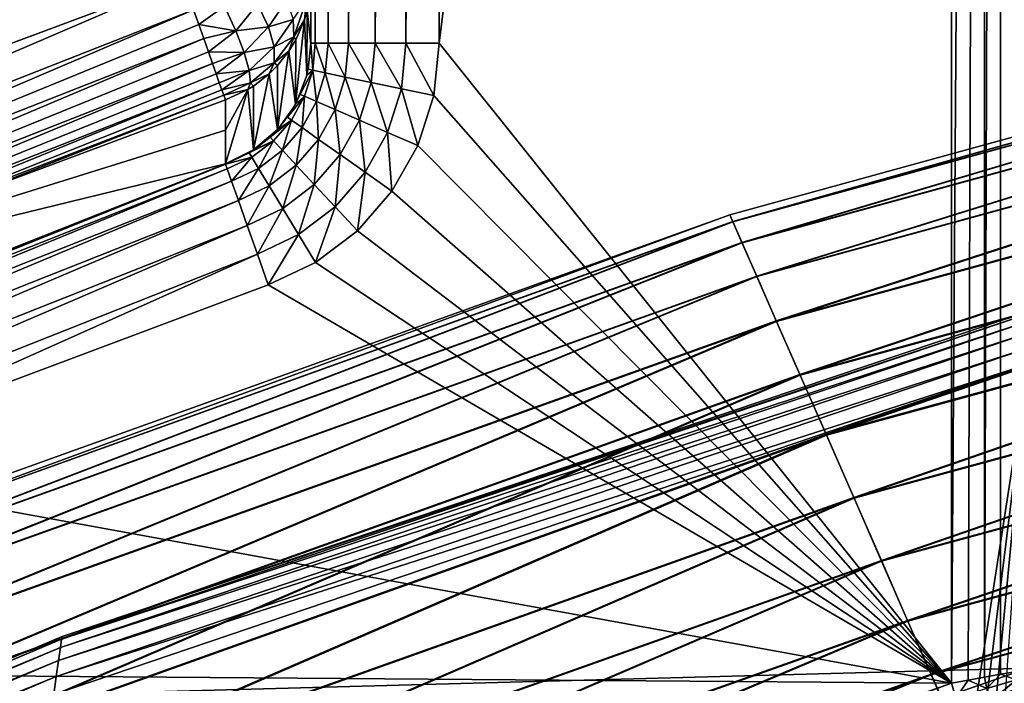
# Model space of a CAD drawing. Header units: millimetres. Extents: x -43.6 to 43.6, y -43.6 to 43.6.
# Tile 267 of 350: x -9.6 to -7.6, y 24.9 to 26.2. Entities that reach past the tile are written whole.
import ezdxf

# ---------------------------------------------------------------- set-up
doc = ezdxf.new("R2010")
doc.units = ezdxf.units.MM
doc.header["$LTSCALE"] = 65.185185
for name, color, linetype in [('102', 7, 'CONTINUOUS'), ('104', 7, 'CONTINUOUS'), ('105', 7, 'CONTINUOUS'), ('200', 7, 'CONTINUOUS'), ('216', 7, 'CONTINUOUS'), ('244', 7, 'CONTINUOUS'), ('245', 7, 'CONTINUOUS'), ('249', 7, 'CONTINUOUS'), ('250', 7, 'CONTINUOUS'), ('282', 7, 'CONTINUOUS'), ('283', 7, 'CONTINUOUS'), ('284', 7, 'CONTINUOUS'), ('293', 7, 'CONTINUOUS'), ('297', 7, 'CONTINUOUS'), ('41', 7, 'CONTINUOUS'), ('51', 7, 'CONTINUOUS'), ('53', 7, 'CONTINUOUS'), ('54', 7, 'CONTINUOUS'), ('74', 7, 'CONTINUOUS'), ('8', 7, 'CONTINUOUS'), ('9', 7, 'CONTINUOUS')]:
    doc.layers.add(name, color=color, linetype=linetype)

msp = doc.modelspace()

# ---------------------------------------------------------------- linework, layer by layer
at = {"layer": '102', "linetype": 'CONTINUOUS'}
for points in [[(-7.6, 24.9499, -13.6785), (-7.6, 25.5433, -13.6785), (-9.5019, 24.8985, -13.6785), (-7.6, 24.9499, -13.6785)], [(-9.5029, 24.2889, -13.6785), (-7.6, 24.9499, -13.6785), (-9.5019, 24.8985, -13.6785), (-9.5029, 24.2889, -13.6785)]]:
    msp.add_3dface(points, dxfattribs=at)
at = {"layer": '104', "linetype": 'CONTINUOUS'}
for points in [[(-9.5019, 24.8985, -11.8785), (-7.6, 25.5433, -11.8785), (-7.7056, 24.8626, -11.8785), (-9.5019, 24.8985, -11.8785)], [(-7.7056, 24.8626, -11.8785), (-7.6, 25.5433, -11.8785), (-7.6835, 24.8714, -11.8785), (-7.7056, 24.8626, -11.8785)], [(-7.6835, 24.8714, -11.8785), (-7.6, 25.5433, -11.8785), (-7.6632, 24.8836, -11.8785), (-7.6835, 24.8714, -11.8785)], [(-7.6632, 24.8836, -11.8785), (-7.6, 25.5433, -11.8785), (-7.645, 24.8988, -11.8785), (-7.6632, 24.8836, -11.8785)]]:
    msp.add_3dface(points, dxfattribs=at)
at = {"layer": '105', "linetype": 'CONTINUOUS'}
for points in [[(-7.5717, 25.656, -13.5785), (-7.5717, 25.656, -11.9785), (-9.4858, 25.0116, -11.9785), (-7.5717, 25.656, -13.5785)], [(-9.4858, 25.0116, -13.5785), (-7.5717, 25.656, -13.5785), (-9.4858, 25.0116, -11.9785), (-9.4858, 25.0116, -13.5785)], [(-11.3458, 24.2247, -13.5785), (-9.4858, 25.0116, -13.5785), (-11.3458, 24.2247, -11.9785), (-11.3458, 24.2247, -13.5785)], [(-11.3458, 24.2247, -11.9785), (-9.4858, 25.0116, -13.5785), (-9.4858, 25.0116, -11.9785), (-11.3458, 24.2247, -11.9785)]]:
    msp.add_3dface(points, dxfattribs=at)
at = {"layer": '200', "linetype": 'CONTINUOUS'}
for points in [[(-7.75, 24.9201, -14.4785), (-7.75, 34.25, -14.4785), (-7.6853, 34.25, -14.47), (-7.75, 24.9201, -14.4785)], [(-7.75, 24.9201, -14.4785), (-7.6853, 34.25, -14.47), (-7.7171, 24.9262, -14.4763), (-7.75, 24.9201, -14.4785)], [(-7.7171, 24.9262, -14.4763), (-7.6853, 34.25, -14.47), (-7.6851, 24.9321, -14.47), (-7.7171, 24.9262, -14.4763)], [(-7.6853, 34.25, -14.47), (-7.6543, 34.25, -14.4595), (-7.6851, 24.9321, -14.47), (-7.6853, 34.25, -14.47)], [(-7.6851, 24.9321, -14.47), (-7.6543, 34.25, -14.4595), (-7.6543, 24.9376, -14.4595), (-7.6851, 24.9321, -14.47)], [(-7.6543, 34.25, -14.4595), (-7.6249, 34.25, -14.445), (-7.6252, 24.9427, -14.4451), (-7.6543, 34.25, -14.4595)], [(-7.6543, 24.9376, -14.4595), (-7.6543, 34.25, -14.4595), (-7.6252, 24.9427, -14.4451), (-7.6543, 24.9376, -14.4595)]]:
    msp.add_3dface(points, dxfattribs=at)
at = {"layer": '216', "linetype": 'CONTINUOUS'}
for points in [[(-9, 26.17, -14.2285), (-9, 35.5, -14.2285), (-8.9915, 35.5, -14.293), (-9, 26.17, -14.2285)], [(-9, 26.17, -14.2285), (-8.9915, 35.5, -14.293), (-8.9915, 26.17, -14.2932), (-9, 26.17, -14.2285)], [(-8.9915, 35.5, -14.293), (-8.9811, 35.5, -14.324), (-8.9915, 26.17, -14.2932), (-8.9915, 35.5, -14.293)], [(-8.9811, 35.5, -14.324), (-8.9666, 35.5, -14.3534), (-8.9915, 26.17, -14.2932), (-8.9811, 35.5, -14.324)], [(-8.9915, 26.17, -14.2932), (-8.9666, 35.5, -14.3534), (-8.9665, 26.17, -14.3535), (-8.9915, 26.17, -14.2932)], [(-8.9666, 35.5, -14.3534), (-8.9484, 35.5, -14.3806), (-8.9665, 26.17, -14.3535), (-8.9666, 35.5, -14.3534)], [(-8.9484, 35.5, -14.3806), (-8.9269, 35.5, -14.4052), (-8.9665, 26.17, -14.3535), (-8.9484, 35.5, -14.3806)], [(-8.9665, 26.17, -14.3535), (-8.9269, 35.5, -14.4052), (-8.9268, 26.17, -14.4053), (-8.9665, 26.17, -14.3535)], [(-8.9269, 35.5, -14.4052), (-8.9023, 35.5, -14.4268), (-8.9268, 26.17, -14.4053), (-8.9269, 35.5, -14.4052)], [(-8.9023, 35.5, -14.4268), (-8.8751, 35.5, -14.445), (-8.9268, 26.17, -14.4053), (-8.9023, 35.5, -14.4268)], [(-8.9268, 26.17, -14.4053), (-8.8751, 35.5, -14.445), (-8.875, 26.17, -14.445), (-8.9268, 26.17, -14.4053)], [(-8.8751, 35.5, -14.445), (-8.8457, 35.5, -14.4595), (-8.875, 26.17, -14.445), (-8.8751, 35.5, -14.445)], [(-8.8457, 35.5, -14.4595), (-8.8147, 35.5, -14.47), (-8.875, 26.17, -14.445), (-8.8457, 35.5, -14.4595)], [(-8.875, 26.17, -14.445), (-8.8147, 35.5, -14.47), (-8.8147, 26.17, -14.47), (-8.875, 26.17, -14.445)], [(-8.75, 35.5, -14.4785), (-8.75, 26.17, -14.4785), (-8.8147, 26.17, -14.47), (-8.75, 35.5, -14.4785)], [(-8.8147, 35.5, -14.47), (-8.75, 35.5, -14.4785), (-8.8147, 26.17, -14.47), (-8.8147, 35.5, -14.47)]]:
    msp.add_3dface(points, dxfattribs=at)
at = {"layer": '244', "linetype": 'CONTINUOUS'}
for points in [[(-9.4867, 25.0061, -11.9476), (-9.4858, 25.0116, -11.9785), (-7.5731, 25.6505, -11.9476), (-9.4867, 25.0061, -11.9476)], [(-9.4867, 25.0061, -11.9476), (-7.5731, 25.6505, -11.9476), (-7.5771, 25.6345, -11.9197), (-9.4867, 25.0061, -11.9476)], [(-9.4858, 25.0116, -11.9785), (-7.5717, 25.656, -11.9785), (-7.5731, 25.6505, -11.9476), (-9.4858, 25.0116, -11.9785)], [(-9.489, 24.99, -11.9197), (-9.4867, 25.0061, -11.9476), (-7.5771, 25.6345, -11.9197), (-9.489, 24.99, -11.9197)], [(-9.489, 24.99, -11.9197), (-7.5771, 25.6345, -11.9197), (-7.5833, 25.6096, -11.8976), (-9.489, 24.99, -11.9197)], [(-9.4926, 24.9649, -11.8976), (-9.489, 24.99, -11.9197), (-7.5833, 25.6096, -11.8976), (-9.4926, 24.9649, -11.8976)], [(-9.4926, 24.9649, -11.8976), (-7.5833, 25.6096, -11.8976), (-7.5912, 25.5781, -11.8834), (-9.4926, 24.9649, -11.8976)], [(-7.6, 25.5433, -11.8785), (-9.4972, 24.9333, -11.8834), (-7.5912, 25.5781, -11.8834), (-7.6, 25.5433, -11.8785)], [(-9.4972, 24.9333, -11.8834), (-9.4926, 24.9649, -11.8976), (-7.5912, 25.5781, -11.8834), (-9.4972, 24.9333, -11.8834)], [(-7.6, 25.5433, -11.8785), (-9.5019, 24.8985, -11.8785), (-9.4972, 24.9333, -11.8834), (-7.6, 25.5433, -11.8785)], [(-11.3461, 24.2191, -11.9476), (-11.3458, 24.2247, -11.9785), (-9.4867, 25.0061, -11.9476), (-11.3461, 24.2191, -11.9476)], [(-11.3461, 24.2191, -11.9476), (-9.4867, 25.0061, -11.9476), (-9.489, 24.99, -11.9197), (-11.3461, 24.2191, -11.9476)], [(-11.3458, 24.2247, -11.9785), (-9.4858, 25.0116, -11.9785), (-9.4867, 25.0061, -11.9476), (-11.3458, 24.2247, -11.9785)], [(-11.3468, 24.2031, -11.9197), (-11.3461, 24.2191, -11.9476), (-9.489, 24.99, -11.9197), (-11.3468, 24.2031, -11.9197)], [(-11.3468, 24.2031, -11.9197), (-9.489, 24.99, -11.9197), (-9.4926, 24.9649, -11.8976), (-11.3468, 24.2031, -11.9197)], [(-11.3478, 24.1782, -11.8976), (-11.3468, 24.2031, -11.9197), (-9.4926, 24.9649, -11.8976), (-11.3478, 24.1782, -11.8976)], [(-11.3478, 24.1782, -11.8976), (-9.4926, 24.9649, -11.8976), (-9.4972, 24.9333, -11.8834), (-11.3478, 24.1782, -11.8976)], [(-9.5019, 24.8985, -11.8785), (-11.3491, 24.1467, -11.8834), (-9.4972, 24.9333, -11.8834), (-9.5019, 24.8985, -11.8785)], [(-11.3491, 24.1467, -11.8834), (-11.3478, 24.1782, -11.8976), (-9.4972, 24.9333, -11.8834), (-11.3491, 24.1467, -11.8834)]]:
    msp.add_3dface(points, dxfattribs=at)
at = {"layer": '245', "linetype": 'CONTINUOUS'}
msp.add_3dface([(-7.6, 24.9499, -13.6785), (-9.5029, 24.2889, -13.6785), (-7.5909, 24.9199, -13.6836), (-7.6, 24.9499, -13.6785)], dxfattribs=at)
at = {"layer": '249', "linetype": 'CONTINUOUS'}
for points in [[(-9.6419, 24.251, -14.4785), (-7.75, 24.9201, -14.4785), (-9.5762, 24.2444, -14.4738), (-9.6419, 24.251, -14.4785)], [(-7.75, 24.9201, -14.4785), (-7.741, 24.8912, -14.4738), (-9.5762, 24.2444, -14.4738), (-7.75, 24.9201, -14.4785)]]:
    msp.add_3dface(points, dxfattribs=at)
at = {"layer": '250', "linetype": 'CONTINUOUS'}
for points in [[(-7.7171, 24.9262, -14.4763), (-7.6851, 24.9321, -14.47), (-7.6806, 24.9097, -14.466), (-7.7171, 24.9262, -14.4763)], [(-7.6851, 24.9321, -14.47), (-7.6543, 24.9376, -14.4595), (-7.6806, 24.9097, -14.466), (-7.6851, 24.9321, -14.47)], [(-7.6543, 24.9376, -14.4595), (-7.6235, 24.9266, -14.4426), (-7.6806, 24.9097, -14.466), (-7.6543, 24.9376, -14.4595)], [(-7.6235, 24.9266, -14.4426), (-7.6759, 24.8823, -14.4527), (-7.6806, 24.9097, -14.466), (-7.6235, 24.9266, -14.4426)], [(-7.6221, 24.8983, -14.4307), (-7.6759, 24.8823, -14.4527), (-7.6235, 24.9266, -14.4426), (-7.6221, 24.8983, -14.4307)], [(-7.6543, 24.9376, -14.4595), (-7.6252, 24.9427, -14.4451), (-7.6235, 24.9266, -14.4426), (-7.6543, 24.9376, -14.4595)], [(-7.75, 24.9201, -14.4785), (-7.7171, 24.9262, -14.4763), (-7.741, 24.8912, -14.4738), (-7.75, 24.9201, -14.4785)], [(-7.741, 24.8912, -14.4738), (-7.7171, 24.9262, -14.4763), (-7.6806, 24.9097, -14.466), (-7.741, 24.8912, -14.4738)]]:
    msp.add_3dface(points, dxfattribs=at)
at = {"layer": '282', "linetype": 'CONTINUOUS'}
for points in [[(-11.0754, 25.1781, -14.2351), (-9.1667, 25.934, -14.2351), (-11.0707, 25.1693, -14.2985), (-11.0754, 25.1781, -14.2351)], [(-9.1667, 25.934, -14.2351), (-9.1634, 25.9247, -14.2985), (-11.0707, 25.1693, -14.2985), (-9.1667, 25.934, -14.2351)], [(-9.1634, 25.9247, -14.2985), (-11.0614, 25.1453, -14.3573), (-11.0707, 25.1693, -14.2985), (-9.1634, 25.9247, -14.2985)], [(-9.1548, 25.9004, -14.3573), (-11.0614, 25.1453, -14.3573), (-9.1634, 25.9247, -14.2985), (-9.1548, 25.9004, -14.3573)], [(-9.1548, 25.9004, -14.3573), (-11.0469, 25.1081, -14.4077), (-11.0614, 25.1453, -14.3573), (-9.1548, 25.9004, -14.3573)], [(-9.1415, 25.8628, -14.4077), (-11.0469, 25.1081, -14.4077), (-9.1548, 25.9004, -14.3573), (-9.1415, 25.8628, -14.4077)], [(-9.1415, 25.8628, -14.4077), (-11.0282, 25.0601, -14.4462), (-11.0469, 25.1081, -14.4077), (-9.1415, 25.8628, -14.4077)], [(-9.1244, 25.8143, -14.4462), (-11.0282, 25.0601, -14.4462), (-9.1415, 25.8628, -14.4077), (-9.1244, 25.8143, -14.4462)], [(-9.1244, 25.8143, -14.4462), (-11.0065, 25.0046, -14.4704), (-11.0282, 25.0601, -14.4462), (-9.1244, 25.8143, -14.4462)], [(-9.1046, 25.7581, -14.4704), (-11.0065, 25.0046, -14.4704), (-9.1244, 25.8143, -14.4462), (-9.1046, 25.7581, -14.4704)], [(-9.1046, 25.7581, -14.4704), (-10.0418, 25.3392, -14.4785), (-11.0065, 25.0046, -14.4704), (-9.1046, 25.7581, -14.4704)], [(-9.0834, 25.6984, -14.4785), (-10.0418, 25.3392, -14.4785), (-9.1046, 25.7581, -14.4704), (-9.0834, 25.6984, -14.4785)]]:
    msp.add_3dface(points, dxfattribs=at)
at = {"layer": '283', "linetype": 'CONTINUOUS'}
for points in [[(-9.0129, 26.2157, -9.7263), (-9.0076, 26.2339, -9.7268), (-9.0078, 26.1081, -14.2268), (-9.0129, 26.2157, -9.7263)], [(-9.0078, 26.1081, -14.2268), (-9.0076, 26.2339, -9.7268), (-9, 26.1688, -14.2285), (-9.0078, 26.1081, -14.2268)], [(-9, 26.1688, -14.2285), (-9.0076, 26.2339, -9.7268), (-9, 26.2359, -11.8557), (-9, 26.1688, -14.2285)], [(-9, 26.17, -14.2285), (-9, 26.1694, -14.2285), (-9, 26.2359, -11.8557), (-9, 26.17, -14.2285)], [(-9, 26.1694, -14.2285), (-9, 26.1688, -14.2285), (-9, 26.2359, -11.8557), (-9, 26.1694, -14.2285)], [(-9.0298, 26.1766, -9.7252), (-9.0129, 26.2157, -9.7263), (-9.03, 26.0512, -14.2252), (-9.0298, 26.1766, -9.7252)], [(-9.03, 26.0512, -14.2252), (-9.0129, 26.2157, -9.7263), (-9.0078, 26.1081, -14.2268), (-9.03, 26.0512, -14.2252)], [(-9.0433, 26.1544, -9.7246), (-9.0298, 26.1766, -9.7252), (-9.03, 26.0512, -14.2252), (-9.0433, 26.1544, -9.7246)], [(-9.0653, 26.1265, -9.7238), (-9.0433, 26.1544, -9.7246), (-9.0655, 26.0014, -14.2238), (-9.0653, 26.1265, -9.7238)], [(-9.0655, 26.0014, -14.2238), (-9.0433, 26.1544, -9.7246), (-9.03, 26.0512, -14.2252), (-9.0655, 26.0014, -14.2238)], [(-9.0815, 26.1103, -9.7234), (-9.0653, 26.1265, -9.7238), (-9.0655, 26.0014, -14.2238), (-9.0815, 26.1103, -9.7234)], [(-9.112, 26.0865, -9.7227), (-9.0815, 26.1103, -9.7234), (-9.112, 25.9616, -14.2227), (-9.112, 26.0865, -9.7227)], [(-9.112, 25.9616, -14.2227), (-9.0815, 26.1103, -9.7234), (-9.0655, 26.0014, -14.2238), (-9.112, 25.9616, -14.2227)], [(-9.1669, 26.0002, -11.8491), (-9.1671, 26.0592, -9.722), (-9.1234, 26.0795, -9.7225), (-9.1669, 26.0002, -11.8491)], [(-9.1667, 25.9344, -14.222), (-9.1669, 26.0002, -11.8491), (-9.1234, 26.0795, -9.7225), (-9.1667, 25.9344, -14.222)], [(-9.1667, 25.9344, -14.222), (-9.1234, 26.0795, -9.7225), (-9.112, 25.9616, -14.2227), (-9.1667, 25.9344, -14.222)], [(-9.1234, 26.0795, -9.7225), (-9.112, 26.0865, -9.7227), (-9.112, 25.9616, -14.2227), (-9.1234, 26.0795, -9.7225)]]:
    msp.add_3dface(points, dxfattribs=at)
at = {"layer": '284', "linetype": 'CONTINUOUS'}
for points in [[(-10.2266, 25.9307, -9.4785), (-9.25, 26.2949, -9.4785), (-11.1052, 25.4977, -9.4867), (-10.2266, 25.9307, -9.4785)], [(-9.25, 26.2949, -9.4785), (-9.229, 26.2351, -9.4867), (-11.1052, 25.4977, -9.4867), (-9.25, 26.2949, -9.4785)], [(-9.229, 26.2351, -9.4867), (-11.0814, 25.4431, -9.5108), (-11.1052, 25.4977, -9.4867), (-9.229, 26.2351, -9.4867)], [(-9.2188, 26.2063, -9.4969), (-11.0814, 25.4431, -9.5108), (-9.229, 26.2351, -9.4867), (-9.2188, 26.2063, -9.4969)], [(-9.2092, 26.179, -9.5108), (-11.0814, 25.4431, -9.5108), (-9.2188, 26.2063, -9.4969), (-9.2092, 26.179, -9.5108)], [(-9.2092, 26.179, -9.5108), (-11.0608, 25.3959, -9.5494), (-11.0814, 25.4431, -9.5108), (-9.2092, 26.179, -9.5108)], [(-9.2003, 26.1535, -9.5284), (-11.0608, 25.3959, -9.5494), (-9.2092, 26.179, -9.5108), (-9.2003, 26.1535, -9.5284)], [(-9.1921, 26.1305, -9.5494), (-11.0608, 25.3959, -9.5494), (-9.2003, 26.1535, -9.5284), (-9.1921, 26.1305, -9.5494)], [(-9.1921, 26.1305, -9.5494), (-11.0449, 25.3594, -9.5997), (-11.0608, 25.3959, -9.5494), (-9.1921, 26.1305, -9.5494)], [(-9.185, 26.1101, -9.5732), (-11.0449, 25.3594, -9.5997), (-9.1921, 26.1305, -9.5494), (-9.185, 26.1101, -9.5732)], [(-9.1789, 26.0928, -9.5997), (-11.0449, 25.3594, -9.5997), (-9.185, 26.1101, -9.5732), (-9.1789, 26.0928, -9.5997)], [(-9.1789, 26.0928, -9.5997), (-11.0346, 25.3357, -9.6586), (-11.0449, 25.3594, -9.5997), (-9.1789, 26.0928, -9.5997)], [(-9.174, 26.0789, -9.6283), (-11.0346, 25.3357, -9.6586), (-9.1789, 26.0928, -9.5997), (-9.174, 26.0789, -9.6283)], [(-9.1704, 26.0685, -9.6586), (-11.0346, 25.3357, -9.6586), (-9.174, 26.0789, -9.6283), (-9.1704, 26.0685, -9.6586)], [(-9.1704, 26.0685, -9.6586), (-10.1348, 25.6983, -9.722), (-11.0346, 25.3357, -9.6586), (-9.1704, 26.0685, -9.6586)], [(-9.1671, 26.0592, -9.722), (-10.1348, 25.6983, -9.722), (-9.1704, 26.0685, -9.6586), (-9.1671, 26.0592, -9.722)]]:
    msp.add_3dface(points, dxfattribs=at)
at = {"layer": '293', "linetype": 'CONTINUOUS'}
for points in [[(-9.1041, 26.2466, -9.5314), (-9.0468, 26.2546, -9.5885), (-9.0831, 26.2019, -9.5674), (-9.1041, 26.2466, -9.5314)], [(-9.0468, 26.2546, -9.5885), (-9.0345, 26.2164, -9.6291), (-9.0831, 26.2019, -9.5674), (-9.0468, 26.2546, -9.5885)], [(-9.0345, 26.2164, -9.6291), (-9.0086, 26.2539, -9.6783), (-9.0334, 26.1823, -9.6747), (-9.0345, 26.2164, -9.6291)], [(-9.0086, 26.2539, -9.6783), (-9.0129, 26.2157, -9.7263), (-9.0334, 26.1823, -9.6747), (-9.0086, 26.2539, -9.6783)], [(-9.0076, 26.2339, -9.7268), (-9.0129, 26.2157, -9.7263), (-9.0086, 26.2539, -9.6783), (-9.0076, 26.2339, -9.7268)], [(-9.2188, 26.2063, -9.4969), (-9.229, 26.2351, -9.4867), (-9.1687, 26.2426, -9.498), (-9.2188, 26.2063, -9.4969)], [(-9.1465, 26.1943, -9.5244), (-9.2188, 26.2063, -9.4969), (-9.1687, 26.2426, -9.498), (-9.1465, 26.1943, -9.5244)], [(-9.1465, 26.1943, -9.5244), (-9.1687, 26.2426, -9.498), (-9.1041, 26.2466, -9.5314), (-9.1465, 26.1943, -9.5244)], [(-9.1465, 26.1943, -9.5244), (-9.1041, 26.2466, -9.5314), (-9.0831, 26.2019, -9.5674), (-9.1465, 26.1943, -9.5244)], [(-9.0831, 26.2019, -9.5674), (-9.0345, 26.2164, -9.6291), (-9.072, 26.1628, -9.613), (-9.0831, 26.2019, -9.5674)], [(-9.0345, 26.2164, -9.6291), (-9.0334, 26.1823, -9.6747), (-9.072, 26.1628, -9.613), (-9.0345, 26.2164, -9.6291)], [(-9.0129, 26.2157, -9.7263), (-9.0298, 26.1766, -9.7252), (-9.0334, 26.1823, -9.6747), (-9.0129, 26.2157, -9.7263)], [(-9.2092, 26.179, -9.5108), (-9.2188, 26.2063, -9.4969), (-9.1465, 26.1943, -9.5244), (-9.2092, 26.179, -9.5108)], [(-9.1302, 26.1517, -9.5623), (-9.1465, 26.1943, -9.5244), (-9.0831, 26.2019, -9.5674), (-9.1302, 26.1517, -9.5623)], [(-9.1302, 26.1517, -9.5623), (-9.0831, 26.2019, -9.5674), (-9.072, 26.1628, -9.613), (-9.1302, 26.1517, -9.5623)], [(-9.2003, 26.1535, -9.5284), (-9.2092, 26.179, -9.5108), (-9.1465, 26.1943, -9.5244), (-9.2003, 26.1535, -9.5284)], [(-9.1302, 26.1517, -9.5623), (-9.2003, 26.1535, -9.5284), (-9.1465, 26.1943, -9.5244), (-9.1302, 26.1517, -9.5623)], [(-9.072, 26.1628, -9.613), (-9.0334, 26.1823, -9.6747), (-9.0716, 26.1315, -9.6655), (-9.072, 26.1628, -9.613)], [(-9.0334, 26.1823, -9.6747), (-9.0433, 26.1544, -9.7246), (-9.0716, 26.1315, -9.6655), (-9.0334, 26.1823, -9.6747)], [(-9.0298, 26.1766, -9.7252), (-9.0433, 26.1544, -9.7246), (-9.0334, 26.1823, -9.6747), (-9.0298, 26.1766, -9.7252)], [(-9.1206, 26.1171, -9.6096), (-9.1302, 26.1517, -9.5623), (-9.072, 26.1628, -9.613), (-9.1206, 26.1171, -9.6096)], [(-9.1206, 26.1171, -9.6096), (-9.072, 26.1628, -9.613), (-9.0716, 26.1315, -9.6655), (-9.1206, 26.1171, -9.6096)], [(-9.1921, 26.1305, -9.5494), (-9.2003, 26.1535, -9.5284), (-9.1302, 26.1517, -9.5623), (-9.1921, 26.1305, -9.5494)], [(-9.185, 26.1101, -9.5732), (-9.1921, 26.1305, -9.5494), (-9.1302, 26.1517, -9.5623), (-9.185, 26.1101, -9.5732)], [(-9.1206, 26.1171, -9.6096), (-9.185, 26.1101, -9.5732), (-9.1302, 26.1517, -9.5623), (-9.1206, 26.1171, -9.6096)], [(-9.0433, 26.1544, -9.7246), (-9.0653, 26.1265, -9.7238), (-9.0716, 26.1315, -9.6655), (-9.0433, 26.1544, -9.7246)], [(-9.1183, 26.0926, -9.6636), (-9.1206, 26.1171, -9.6096), (-9.0716, 26.1315, -9.6655), (-9.1183, 26.0926, -9.6636)], [(-9.0815, 26.1103, -9.7234), (-9.1183, 26.0926, -9.6636), (-9.0716, 26.1315, -9.6655), (-9.0815, 26.1103, -9.7234)], [(-9.0653, 26.1265, -9.7238), (-9.0815, 26.1103, -9.7234), (-9.0716, 26.1315, -9.6655), (-9.0653, 26.1265, -9.7238)], [(-9.1789, 26.0928, -9.5997), (-9.185, 26.1101, -9.5732), (-9.1206, 26.1171, -9.6096), (-9.1789, 26.0928, -9.5997)], [(-9.174, 26.0789, -9.6283), (-9.1789, 26.0928, -9.5997), (-9.1206, 26.1171, -9.6096), (-9.174, 26.0789, -9.6283)], [(-9.1183, 26.0926, -9.6636), (-9.174, 26.0789, -9.6283), (-9.1206, 26.1171, -9.6096), (-9.1183, 26.0926, -9.6636)], [(-9.0815, 26.1103, -9.7234), (-9.112, 26.0865, -9.7227), (-9.1183, 26.0926, -9.6636), (-9.0815, 26.1103, -9.7234)], [(-9.1704, 26.0685, -9.6586), (-9.174, 26.0789, -9.6283), (-9.1183, 26.0926, -9.6636), (-9.1704, 26.0685, -9.6586)], [(-9.1234, 26.0795, -9.7225), (-9.1704, 26.0685, -9.6586), (-9.1183, 26.0926, -9.6636), (-9.1234, 26.0795, -9.7225)], [(-9.1234, 26.0795, -9.7225), (-9.1671, 26.0592, -9.722), (-9.1704, 26.0685, -9.6586), (-9.1234, 26.0795, -9.7225)], [(-9.112, 26.0865, -9.7227), (-9.1234, 26.0795, -9.7225), (-9.1183, 26.0926, -9.6636), (-9.112, 26.0865, -9.7227)]]:
    msp.add_3dface(points, dxfattribs=at)
at = {"layer": '297', "linetype": 'CONTINUOUS'}
for points in [[(-9, 26.1688, -14.2285), (-9, 26.1694, -14.2285), (-9.0052, 26.1191, -14.2299), (-9, 26.1688, -14.2285)], [(-9.0052, 26.1191, -14.2299), (-9, 26.1694, -14.2285), (-8.9966, 26.1172, -14.2944), (-9.0052, 26.1191, -14.2299)], [(-9, 26.17, -14.2285), (-8.9915, 26.17, -14.2932), (-9, 26.1694, -14.2285), (-9, 26.17, -14.2285)], [(-9, 26.1694, -14.2285), (-8.9915, 26.17, -14.2932), (-8.9966, 26.1172, -14.2944), (-9, 26.1694, -14.2285)], [(-8.9966, 26.1172, -14.2944), (-8.9915, 26.17, -14.2932), (-8.972, 26.1121, -14.3543), (-8.9966, 26.1172, -14.2944)], [(-8.9915, 26.17, -14.2932), (-8.9665, 26.17, -14.3535), (-8.972, 26.1121, -14.3543), (-8.9915, 26.17, -14.2932)], [(-8.972, 26.1121, -14.3543), (-8.9665, 26.17, -14.3535), (-8.9331, 26.104, -14.4058), (-8.972, 26.1121, -14.3543)], [(-8.9665, 26.17, -14.3535), (-8.9268, 26.17, -14.4053), (-8.9331, 26.104, -14.4058), (-8.9665, 26.17, -14.3535)], [(-8.9331, 26.104, -14.4058), (-8.9268, 26.17, -14.4053), (-8.8825, 26.0935, -14.4453), (-8.9331, 26.104, -14.4058)], [(-8.9268, 26.17, -14.4053), (-8.875, 26.17, -14.445), (-8.8825, 26.0935, -14.4453), (-8.9268, 26.17, -14.4053)], [(-8.8825, 26.0935, -14.4453), (-8.875, 26.17, -14.445), (-8.8236, 26.0812, -14.4701), (-8.8825, 26.0935, -14.4453)], [(-8.875, 26.17, -14.445), (-8.8147, 26.17, -14.47), (-8.8236, 26.0812, -14.4701), (-8.875, 26.17, -14.445)], [(-8.8147, 26.17, -14.47), (-8.7605, 26.0681, -14.4785), (-8.8236, 26.0812, -14.4701), (-8.8147, 26.17, -14.47)], [(-8.75, 26.17, -14.4785), (-8.7605, 26.0681, -14.4785), (-8.8147, 26.17, -14.47), (-8.75, 26.17, -14.4785)], [(-9.0052, 26.1191, -14.2299), (-8.9966, 26.1172, -14.2944), (-9.0077, 26.1083, -14.2302), (-9.0052, 26.1191, -14.2299)], [(-9.0077, 26.1083, -14.2302), (-8.9966, 26.1172, -14.2944), (-9.0208, 26.0701, -14.2313), (-9.0077, 26.1083, -14.2302)], [(-9.0208, 26.0701, -14.2313), (-8.9966, 26.1172, -14.2944), (-9.0124, 26.0665, -14.2955), (-9.0208, 26.0701, -14.2313)], [(-9.0124, 26.0665, -14.2955), (-8.9966, 26.1172, -14.2944), (-8.9892, 26.0564, -14.3551), (-9.0124, 26.0665, -14.2955)], [(-8.9966, 26.1172, -14.2944), (-8.972, 26.1121, -14.3543), (-8.9892, 26.0564, -14.3551), (-8.9966, 26.1172, -14.2944)], [(-8.9892, 26.0564, -14.3551), (-8.972, 26.1121, -14.3543), (-8.9527, 26.0405, -14.4063), (-8.9892, 26.0564, -14.3551)], [(-8.972, 26.1121, -14.3543), (-8.9331, 26.104, -14.4058), (-8.9527, 26.0405, -14.4063), (-8.972, 26.1121, -14.3543)], [(-8.9527, 26.0405, -14.4063), (-8.9331, 26.104, -14.4058), (-8.9054, 26.0199, -14.4455), (-8.9527, 26.0405, -14.4063)], [(-8.9331, 26.104, -14.4058), (-8.8825, 26.0935, -14.4453), (-8.9054, 26.0199, -14.4455), (-8.9331, 26.104, -14.4058)], [(-8.9054, 26.0199, -14.4455), (-8.8825, 26.0935, -14.4453), (-8.8505, 25.996, -14.4701), (-8.9054, 26.0199, -14.4455)], [(-8.8825, 26.0935, -14.4453), (-8.8236, 26.0812, -14.4701), (-8.8505, 25.996, -14.4701), (-8.8825, 26.0935, -14.4453)], [(-8.8236, 26.0812, -14.4701), (-8.7915, 25.9704, -14.4785), (-8.8505, 25.996, -14.4701), (-8.8236, 26.0812, -14.4701)], [(-8.7605, 26.0681, -14.4785), (-8.7915, 25.9704, -14.4785), (-8.8236, 26.0812, -14.4701), (-8.7605, 26.0681, -14.4785)], [(-9.0301, 26.051, -14.2318), (-9.0124, 26.0665, -14.2955), (-9.0459, 26.0254, -14.2325), (-9.0301, 26.051, -14.2318)], [(-9.0459, 26.0254, -14.2325), (-9.0124, 26.0665, -14.2955), (-9.0383, 26.02, -14.2965), (-9.0459, 26.0254, -14.2325)], [(-9.0383, 26.02, -14.2965), (-9.0124, 26.0665, -14.2955), (-9.0175, 26.0053, -14.3558), (-9.0383, 26.02, -14.2965)], [(-9.0208, 26.0701, -14.2313), (-9.0124, 26.0665, -14.2955), (-9.0301, 26.051, -14.2318), (-9.0208, 26.0701, -14.2313)], [(-9.0124, 26.0665, -14.2955), (-8.9892, 26.0564, -14.3551), (-9.0175, 26.0053, -14.3558), (-9.0124, 26.0665, -14.2955)], [(-9.0175, 26.0053, -14.3558), (-8.9892, 26.0564, -14.3551), (-8.985, 25.9823, -14.4067), (-9.0175, 26.0053, -14.3558)], [(-8.9892, 26.0564, -14.3551), (-8.9527, 26.0405, -14.4063), (-8.985, 25.9823, -14.4067), (-8.9892, 26.0564, -14.3551)], [(-9.0459, 26.0254, -14.2325), (-9.0383, 26.02, -14.2965), (-9.0655, 26.0011, -14.2332), (-9.0459, 26.0254, -14.2325)], [(-8.985, 25.9823, -14.4067), (-8.9527, 26.0405, -14.4063), (-8.943, 25.9525, -14.4457), (-8.985, 25.9823, -14.4067)], [(-8.9527, 26.0405, -14.4063), (-8.9054, 26.0199, -14.4455), (-8.943, 25.9525, -14.4457), (-8.9527, 26.0405, -14.4063)], [(-9.0655, 26.0011, -14.2332), (-9.0383, 26.02, -14.2965), (-9.0797, 25.9868, -14.2336), (-9.0655, 26.0011, -14.2332)], [(-9.0797, 25.9868, -14.2336), (-9.0383, 26.02, -14.2965), (-9.0731, 25.9797, -14.2973), (-9.0797, 25.9868, -14.2336)], [(-9.0731, 25.9797, -14.2973), (-9.0383, 26.02, -14.2965), (-9.0557, 25.961, -14.3564), (-9.0731, 25.9797, -14.2973)], [(-9.0383, 26.02, -14.2965), (-9.0175, 26.0053, -14.3558), (-9.0557, 25.961, -14.3564), (-9.0383, 26.02, -14.2965)], [(-9.0557, 25.961, -14.3564), (-9.0175, 26.0053, -14.3558), (-9.0286, 25.9319, -14.4071), (-9.0557, 25.961, -14.3564)], [(-9.0175, 26.0053, -14.3558), (-8.985, 25.9823, -14.4067), (-9.0286, 25.9319, -14.4071), (-9.0175, 26.0053, -14.3558)], [(-8.943, 25.9525, -14.4457), (-8.9054, 26.0199, -14.4455), (-8.8942, 25.918, -14.4702), (-8.943, 25.9525, -14.4457)], [(-8.9054, 26.0199, -14.4455), (-8.8505, 25.996, -14.4701), (-8.8942, 25.918, -14.4702), (-8.9054, 26.0199, -14.4455)], [(-9.0797, 25.9868, -14.2336), (-9.0731, 25.9797, -14.2973), (-9.1123, 25.9611, -14.2343), (-9.0797, 25.9868, -14.2336)], [(-8.8505, 25.996, -14.4701), (-8.8419, 25.881, -14.4785), (-8.8942, 25.918, -14.4702), (-8.8505, 25.996, -14.4701)], [(-8.7915, 25.9704, -14.4785), (-8.8419, 25.881, -14.4785), (-8.8505, 25.996, -14.4701), (-8.7915, 25.9704, -14.4785)], [(-9.1123, 25.9611, -14.2343), (-9.0731, 25.9797, -14.2973), (-9.1207, 25.9558, -14.2345), (-9.1123, 25.9611, -14.2343)], [(-9.1207, 25.9558, -14.2345), (-9.0731, 25.9797, -14.2973), (-9.1155, 25.9475, -14.298), (-9.1207, 25.9558, -14.2345)], [(-9.1155, 25.9475, -14.298), (-9.0731, 25.9797, -14.2973), (-9.1023, 25.9255, -14.3569), (-9.1155, 25.9475, -14.298)], [(-9.0731, 25.9797, -14.2973), (-9.0557, 25.961, -14.3564), (-9.1023, 25.9255, -14.3569), (-9.0731, 25.9797, -14.2973)], [(-9.0286, 25.9319, -14.4071), (-8.985, 25.9823, -14.4067), (-8.9935, 25.8942, -14.4459), (-9.0286, 25.9319, -14.4071)], [(-8.985, 25.9823, -14.4067), (-8.943, 25.9525, -14.4457), (-8.9935, 25.8942, -14.4459), (-8.985, 25.9823, -14.4067)], [(-9.1667, 25.934, -14.2351), (-9.1207, 25.9558, -14.2345), (-9.1155, 25.9475, -14.298), (-9.1667, 25.934, -14.2351)], [(-9.1634, 25.9247, -14.2985), (-9.1667, 25.934, -14.2351), (-9.1155, 25.9475, -14.298), (-9.1634, 25.9247, -14.2985)], [(-9.1548, 25.9004, -14.3573), (-9.1634, 25.9247, -14.2985), (-9.1155, 25.9475, -14.298), (-9.1548, 25.9004, -14.3573)], [(-9.1548, 25.9004, -14.3573), (-9.1155, 25.9475, -14.298), (-9.1023, 25.9255, -14.3569), (-9.1548, 25.9004, -14.3573)], [(-9.1023, 25.9255, -14.3569), (-9.0557, 25.961, -14.3564), (-9.0816, 25.8914, -14.4074), (-9.1023, 25.9255, -14.3569)], [(-9.0557, 25.961, -14.3564), (-9.0286, 25.9319, -14.4071), (-9.0816, 25.8914, -14.4074), (-9.0557, 25.961, -14.3564)], [(-8.9935, 25.8942, -14.4459), (-8.943, 25.9525, -14.4457), (-8.9529, 25.8506, -14.4702), (-8.9935, 25.8942, -14.4459)], [(-8.943, 25.9525, -14.4457), (-8.8942, 25.918, -14.4702), (-8.9529, 25.8506, -14.4702), (-8.943, 25.9525, -14.4457)], [(-9.0816, 25.8914, -14.4074), (-9.0286, 25.9319, -14.4071), (-9.055, 25.8475, -14.446), (-9.0816, 25.8914, -14.4074)], [(-9.0286, 25.9319, -14.4071), (-8.9935, 25.8942, -14.4459), (-9.055, 25.8475, -14.446), (-9.0286, 25.9319, -14.4071)], [(-9.1415, 25.8628, -14.4077), (-9.1548, 25.9004, -14.3573), (-9.1023, 25.9255, -14.3569), (-9.1415, 25.8628, -14.4077)], [(-9.1415, 25.8628, -14.4077), (-9.1023, 25.9255, -14.3569), (-9.0816, 25.8914, -14.4074), (-9.1415, 25.8628, -14.4077)], [(-8.8942, 25.918, -14.4702), (-8.9094, 25.8038, -14.4785), (-8.9529, 25.8506, -14.4702), (-8.8942, 25.918, -14.4702)], [(-8.8419, 25.881, -14.4785), (-8.9094, 25.8038, -14.4785), (-8.8942, 25.918, -14.4702), (-8.8419, 25.881, -14.4785)], [(-9.1244, 25.8143, -14.4462), (-9.1415, 25.8628, -14.4077), (-9.0816, 25.8914, -14.4074), (-9.1244, 25.8143, -14.4462)], [(-9.1244, 25.8143, -14.4462), (-9.0816, 25.8914, -14.4074), (-9.055, 25.8475, -14.446), (-9.1244, 25.8143, -14.4462)], [(-9.055, 25.8475, -14.446), (-8.9935, 25.8942, -14.4459), (-9.0242, 25.7965, -14.4703), (-9.055, 25.8475, -14.446)], [(-8.9935, 25.8942, -14.4459), (-8.9529, 25.8506, -14.4702), (-9.0242, 25.7965, -14.4703), (-8.9935, 25.8942, -14.4459)], [(-8.9529, 25.8506, -14.4702), (-8.9912, 25.742, -14.4785), (-9.0242, 25.7965, -14.4703), (-8.9529, 25.8506, -14.4702)], [(-8.9094, 25.8038, -14.4785), (-8.9912, 25.742, -14.4785), (-8.9529, 25.8506, -14.4702), (-8.9094, 25.8038, -14.4785)], [(-9.1046, 25.7581, -14.4704), (-9.1244, 25.8143, -14.4462), (-9.055, 25.8475, -14.446), (-9.1046, 25.7581, -14.4704)], [(-9.1046, 25.7581, -14.4704), (-9.055, 25.8475, -14.446), (-9.0242, 25.7965, -14.4703), (-9.1046, 25.7581, -14.4704)], [(-9.0834, 25.6984, -14.4785), (-9.1046, 25.7581, -14.4704), (-9.0242, 25.7965, -14.4703), (-9.0834, 25.6984, -14.4785)], [(-8.9912, 25.742, -14.4785), (-9.0834, 25.6984, -14.4785), (-9.0242, 25.7965, -14.4703), (-8.9912, 25.742, -14.4785)]]:
    msp.add_3dface(points, dxfattribs=at)
at = {"layer": '41', "color": 1, "linetype": 'CONTINUOUS'}
msp.add_3dface([(-10.2266, 25.9307, -9.4785), (-30.0171, 30.0171, -9.4785), (-9.25, 26.2949, -9.4785), (-10.2266, 25.9307, -9.4785)], dxfattribs=at)
at = {"layer": '51', "color": 2, "linetype": 'CONTINUOUS'}
for points in [[(-5.6155, 22.1766, -7.4785), (-3.765, 22.5646, -7.4785), (-28.557, 28.557, -7.4785), (-5.6155, 22.1766, -7.4785)], [(-28.557, 28.557, -7.4785), (-3.765, 22.5646, -7.4785), (28.557, 28.557, -7.4785), (-28.557, 28.557, -7.4785)], [(-7.4277, 21.6372, -7.4785), (-5.6155, 22.1766, -7.4785), (-28.557, 28.557, -7.4785), (-7.4277, 21.6372, -7.4785)], [(-9.1891, 20.9499, -7.4785), (-7.4277, 21.6372, -7.4785), (-28.557, 28.557, -7.4785), (-9.1891, 20.9499, -7.4785)], [(-10.8878, 20.1195, -7.4785), (-9.1891, 20.9499, -7.4785), (-28.557, 28.557, -7.4785), (-10.8878, 20.1195, -7.4785)]]:
    msp.add_3dface(points, dxfattribs=at)
at = {"layer": '53', "linetype": 'CONTINUOUS'}
for points in [[(-8.75, 26.17, -14.4785), (-8.75, 35.5, -14.4785), (-7.75, 34.25, -14.4785), (-8.75, 26.17, -14.4785)], [(-7.75, 24.9201, -14.4785), (-8.75, 26.17, -14.4785), (-7.75, 34.25, -14.4785), (-7.75, 24.9201, -14.4785)], [(-8.7605, 26.0681, -14.4785), (-8.75, 26.17, -14.4785), (-7.75, 24.9201, -14.4785), (-8.7605, 26.0681, -14.4785)], [(-8.7915, 25.9704, -14.4785), (-8.7605, 26.0681, -14.4785), (-7.75, 24.9201, -14.4785), (-8.7915, 25.9704, -14.4785)], [(-8.8419, 25.881, -14.4785), (-8.7915, 25.9704, -14.4785), (-7.75, 24.9201, -14.4785), (-8.8419, 25.881, -14.4785)], [(-8.9094, 25.8038, -14.4785), (-8.8419, 25.881, -14.4785), (-7.75, 24.9201, -14.4785), (-8.9094, 25.8038, -14.4785)], [(-8.9912, 25.742, -14.4785), (-8.9094, 25.8038, -14.4785), (-7.75, 24.9201, -14.4785), (-8.9912, 25.742, -14.4785)], [(-9.0834, 25.6984, -14.4785), (-8.9912, 25.742, -14.4785), (-7.75, 24.9201, -14.4785), (-9.0834, 25.6984, -14.4785)], [(-10.0418, 25.3392, -14.4785), (-9.0834, 25.6984, -14.4785), (-7.75, 24.9201, -14.4785), (-10.0418, 25.3392, -14.4785)], [(-10.9846, 24.945, -14.4785), (-10.0418, 25.3392, -14.4785), (-7.75, 24.9201, -14.4785), (-10.9846, 24.945, -14.4785)], [(-9.6419, 24.251, -14.4785), (-10.9846, 24.945, -14.4785), (-7.75, 24.9201, -14.4785), (-9.6419, 24.251, -14.4785)]]:
    msp.add_3dface(points, dxfattribs=at)
at = {"layer": '54', "linetype": 'CONTINUOUS'}
msp.add_3dface([(-9, 26.17, -14.2285), (-9, 26.2359, -11.8557), (-9, 35.5, -14.2285), (-9, 26.17, -14.2285)], dxfattribs=at)
at = {"layer": '74', "linetype": 'CONTINUOUS'}
for points in [[(-9.1671, 26.0592, -9.722), (-9.1669, 26.0002, -11.8491), (-10.1348, 25.6983, -9.722), (-9.1671, 26.0592, -9.722)], [(-9.1667, 25.9344, -14.222), (-10.1348, 25.6983, -9.722), (-9.1669, 26.0002, -11.8491), (-9.1667, 25.9344, -14.222)], [(-9.1667, 25.9344, -14.222), (-9.1667, 25.9342, -14.2285), (-11.0754, 25.1781, -14.2351), (-9.1667, 25.9344, -14.222)], [(-10.1348, 25.6983, -9.722), (-9.1667, 25.9344, -14.222), (-11.0754, 25.1781, -14.2351), (-10.1348, 25.6983, -9.722)], [(-9.1667, 25.9342, -14.2285), (-9.1667, 25.934, -14.2351), (-11.0754, 25.1781, -14.2351), (-9.1667, 25.9342, -14.2285)]]:
    msp.add_3dface(points, dxfattribs=at)
at = {"layer": '8', "linetype": 'CONTINUOUS'}
for points in [[(-6.1794, 26.3861, -12.8), (-8.1765, 25.8213, -12.9335), (-8.1826, 25.8352, -12.8), (-6.1794, 26.3861, -12.8)], [(-6.1748, 26.3717, -12.9335), (-8.1765, 25.8213, -12.9335), (-6.1794, 26.3861, -12.8), (-6.1748, 26.3717, -12.9335)], [(-6.1748, 26.3717, -12.9335), (-8.1585, 25.7804, -13.0605), (-8.1765, 25.8213, -12.9335), (-6.1748, 26.3717, -12.9335)], [(-6.1612, 26.3293, -13.0605), (-8.1585, 25.7804, -13.0605), (-6.1748, 26.3717, -12.9335), (-6.1612, 26.3293, -13.0605)], [(-6.1612, 26.3293, -13.0605), (-8.1296, 25.7145, -13.1743), (-8.1585, 25.7804, -13.0605), (-6.1612, 26.3293, -13.0605)], [(-6.1392, 26.2609, -13.1743), (-8.1296, 25.7145, -13.1743), (-6.1612, 26.3293, -13.0605), (-6.1392, 26.2609, -13.1743)], [(-6.1392, 26.2609, -13.1743), (-8.0912, 25.6268, -13.2694), (-8.1296, 25.7145, -13.1743), (-6.1392, 26.2609, -13.1743)], [(-6.1101, 26.17, -13.2694), (-8.0912, 25.6268, -13.2694), (-6.1392, 26.2609, -13.1743), (-6.1101, 26.17, -13.2694)], [(-6.1101, 26.17, -13.2694), (-8.0451, 25.5219, -13.3408), (-8.0912, 25.6268, -13.2694), (-6.1101, 26.17, -13.2694)], [(-6.0752, 26.0611, -13.3408), (-8.0451, 25.5219, -13.3408), (-6.1101, 26.17, -13.2694), (-6.0752, 26.0611, -13.3408)], [(-6.0752, 26.0611, -13.3408), (-7.9939, 25.4049, -13.3851), (-8.0451, 25.5219, -13.3408), (-6.0752, 26.0611, -13.3408)], [(-6.0364, 25.9398, -13.3851), (-7.9939, 25.4049, -13.3851), (-6.0752, 26.0611, -13.3408), (-6.0364, 25.9398, -13.3851)], [(-6.0364, 25.9398, -13.3851), (-7.94, 25.2817, -13.4), (-7.9939, 25.4049, -13.3851), (-6.0364, 25.9398, -13.3851)], [(-5.9955, 25.812, -13.4), (-7.94, 25.2817, -13.4), (-6.0364, 25.9398, -13.3851), (-5.9955, 25.812, -13.4)], [(-8.1826, 25.8352, -12.8), (-10.1302, 25.1192, -12.9335), (-10.1377, 25.1324, -12.8), (-8.1826, 25.8352, -12.8)], [(-8.1765, 25.8213, -12.9335), (-10.1302, 25.1192, -12.9335), (-8.1826, 25.8352, -12.8), (-8.1765, 25.8213, -12.9335)], [(-8.1765, 25.8213, -12.9335), (-10.108, 25.0802, -13.0605), (-10.1302, 25.1192, -12.9335), (-8.1765, 25.8213, -12.9335)], [(-8.1585, 25.7804, -13.0605), (-10.108, 25.0802, -13.0605), (-8.1765, 25.8213, -12.9335), (-8.1585, 25.7804, -13.0605)], [(-5.9955, 25.812, -13.4), (-7.8861, 25.1586, -13.3847), (-7.94, 25.2817, -13.4), (-5.9955, 25.812, -13.4)], [(-5.9547, 25.6843, -13.3847), (-7.8861, 25.1586, -13.3847), (-5.9955, 25.812, -13.4), (-5.9547, 25.6843, -13.3847)], [(-8.1585, 25.7804, -13.0605), (-10.0723, 25.0174, -13.1743), (-10.108, 25.0802, -13.0605), (-8.1585, 25.7804, -13.0605)], [(-8.1296, 25.7145, -13.1743), (-10.0723, 25.0174, -13.1743), (-8.1585, 25.7804, -13.0605), (-8.1296, 25.7145, -13.1743)], [(-8.1296, 25.7145, -13.1743), (-10.0249, 24.9339, -13.2694), (-10.0723, 25.0174, -13.1743), (-8.1296, 25.7145, -13.1743)], [(-8.0912, 25.6268, -13.2694), (-10.0249, 24.9339, -13.2694), (-8.1296, 25.7145, -13.1743), (-8.0912, 25.6268, -13.2694)], [(-5.9547, 25.6843, -13.3847), (-7.835, 25.0416, -13.3401), (-7.8861, 25.1586, -13.3847), (-5.9547, 25.6843, -13.3847)], [(-5.916, 25.5631, -13.3401), (-7.835, 25.0416, -13.3401), (-5.9547, 25.6843, -13.3847), (-5.916, 25.5631, -13.3401)], [(-8.0912, 25.6268, -13.2694), (-9.9682, 24.8339, -13.3408), (-10.0249, 24.9339, -13.2694), (-8.0912, 25.6268, -13.2694)], [(-8.0451, 25.5219, -13.3408), (-9.9682, 24.8339, -13.3408), (-8.0912, 25.6268, -13.2694), (-8.0451, 25.5219, -13.3408)], [(-5.916, 25.5631, -13.3401), (-7.7892, 24.9368, -13.2683), (-7.835, 25.0416, -13.3401), (-5.916, 25.5631, -13.3401)], [(-5.8812, 25.4544, -13.2683), (-7.7892, 24.9368, -13.2683), (-5.916, 25.5631, -13.3401), (-5.8812, 25.4544, -13.2683)], [(-8.0451, 25.5219, -13.3408), (-9.905, 24.7225, -13.3851), (-9.9682, 24.8339, -13.3408), (-8.0451, 25.5219, -13.3408)], [(-7.9939, 25.4049, -13.3851), (-9.905, 24.7225, -13.3851), (-8.0451, 25.5219, -13.3408), (-7.9939, 25.4049, -13.3851)], [(-5.8812, 25.4544, -13.2683), (-7.751, 24.8493, -13.173), (-7.7892, 24.9368, -13.2683), (-5.8812, 25.4544, -13.2683)], [(-5.8523, 25.3637, -13.173), (-7.751, 24.8493, -13.173), (-5.8812, 25.4544, -13.2683), (-5.8523, 25.3637, -13.173)], [(-7.9939, 25.4049, -13.3851), (-9.8385, 24.6051, -13.4), (-9.905, 24.7225, -13.3851), (-7.9939, 25.4049, -13.3851)], [(-7.94, 25.2817, -13.4), (-9.8385, 24.6051, -13.4), (-7.9939, 25.4049, -13.3851), (-7.94, 25.2817, -13.4)], [(-5.8523, 25.3637, -13.173), (-7.7223, 24.7836, -13.059), (-7.751, 24.8493, -13.173), (-5.8523, 25.3637, -13.173)], [(-5.8306, 25.2955, -13.059), (-7.7223, 24.7836, -13.059), (-5.8523, 25.3637, -13.173), (-5.8306, 25.2955, -13.059)], [(-5.8306, 25.2955, -13.059), (-7.7045, 24.7429, -12.9319), (-7.7223, 24.7836, -13.059), (-5.8306, 25.2955, -13.059)], [(-5.8171, 25.2534, -12.9319), (-7.7045, 24.7429, -12.9319), (-5.8306, 25.2955, -13.059), (-5.8171, 25.2534, -12.9319)], [(-7.94, 25.2817, -13.4), (-9.772, 24.4878, -13.3847), (-9.8385, 24.6051, -13.4), (-7.94, 25.2817, -13.4)], [(-7.8861, 25.1586, -13.3847), (-9.772, 24.4878, -13.3847), (-7.94, 25.2817, -13.4), (-7.8861, 25.1586, -13.3847)], [(-5.8171, 25.2534, -12.9319), (-7.6986, 24.7294, -12.8), (-7.7045, 24.7429, -12.9319), (-5.8171, 25.2534, -12.9319)], [(-5.8126, 25.2393, -12.8), (-7.6986, 24.7294, -12.8), (-5.8171, 25.2534, -12.9319), (-5.8126, 25.2393, -12.8)], [(-7.8861, 25.1586, -13.3847), (-9.709, 24.3763, -13.3401), (-9.772, 24.4878, -13.3847), (-7.8861, 25.1586, -13.3847)], [(-7.835, 25.0416, -13.3401), (-9.709, 24.3763, -13.3401), (-7.8861, 25.1586, -13.3847), (-7.835, 25.0416, -13.3401)], [(-7.835, 25.0416, -13.3401), (-9.6525, 24.2764, -13.2683), (-9.709, 24.3763, -13.3401), (-7.835, 25.0416, -13.3401)], [(-7.7892, 24.9368, -13.2683), (-9.6525, 24.2764, -13.2683), (-7.835, 25.0416, -13.3401), (-7.7892, 24.9368, -13.2683)], [(-7.7892, 24.9368, -13.2683), (-9.6054, 24.193, -13.173), (-9.6525, 24.2764, -13.2683), (-7.7892, 24.9368, -13.2683)], [(-7.751, 24.8493, -13.173), (-9.6054, 24.193, -13.173), (-7.7892, 24.9368, -13.2683), (-7.751, 24.8493, -13.173)]]:
    msp.add_3dface(points, dxfattribs=at)
at = {"layer": '9', "linetype": 'CONTINUOUS'}
for points in [[(-6.1794, 26.3861, -12.8), (-8.1826, 25.8352, -12.8), (-8.1767, 25.8216, -12.6681), (-6.1794, 26.3861, -12.8)], [(-6.1749, 26.372, -12.6681), (-6.1794, 26.3861, -12.8), (-8.1767, 25.8216, -12.6681), (-6.1749, 26.372, -12.6681)], [(-6.1749, 26.372, -12.6681), (-8.1767, 25.8216, -12.6681), (-8.1588, 25.781, -12.541), (-6.1749, 26.372, -12.6681)], [(-6.1614, 26.3299, -12.541), (-6.1749, 26.372, -12.6681), (-8.1588, 25.781, -12.541), (-6.1614, 26.3299, -12.541)], [(-6.1614, 26.3299, -12.541), (-8.1588, 25.781, -12.541), (-8.13, 25.7154, -12.427), (-6.1614, 26.3299, -12.541)], [(-6.1395, 26.2618, -12.427), (-6.1614, 26.3299, -12.541), (-8.13, 25.7154, -12.427), (-6.1395, 26.2618, -12.427)], [(-6.1395, 26.2618, -12.427), (-8.13, 25.7154, -12.427), (-8.0917, 25.628, -12.3317), (-6.1395, 26.2618, -12.427)], [(-6.1105, 26.1712, -12.3317), (-6.1395, 26.2618, -12.427), (-8.0917, 25.628, -12.3317), (-6.1105, 26.1712, -12.3317)], [(-6.1105, 26.1712, -12.3317), (-8.0917, 25.628, -12.3317), (-8.0457, 25.5232, -12.2599), (-6.1105, 26.1712, -12.3317)], [(-6.0757, 26.0625, -12.2599), (-6.1105, 26.1712, -12.3317), (-8.0457, 25.5232, -12.2599), (-6.0757, 26.0625, -12.2599)], [(-6.0757, 26.0625, -12.2599), (-8.0457, 25.5232, -12.2599), (-7.9945, 25.4063, -12.2153), (-6.0757, 26.0625, -12.2599)], [(-6.0369, 25.9413, -12.2153), (-6.0757, 26.0625, -12.2599), (-7.9945, 25.4063, -12.2153), (-6.0369, 25.9413, -12.2153)], [(-6.0369, 25.9413, -12.2153), (-7.9945, 25.4063, -12.2153), (-7.9406, 25.2832, -12.2), (-6.0369, 25.9413, -12.2153)], [(-5.996, 25.8136, -12.2), (-6.0369, 25.9413, -12.2153), (-7.9406, 25.2832, -12.2), (-5.996, 25.8136, -12.2)], [(-8.1826, 25.8352, -12.8), (-10.1377, 25.1324, -12.8), (-10.1304, 25.1195, -12.6681), (-8.1826, 25.8352, -12.8)], [(-8.1767, 25.8216, -12.6681), (-8.1826, 25.8352, -12.8), (-10.1304, 25.1195, -12.6681), (-8.1767, 25.8216, -12.6681)], [(-8.1767, 25.8216, -12.6681), (-10.1304, 25.1195, -12.6681), (-10.1084, 25.0808, -12.541), (-8.1767, 25.8216, -12.6681)], [(-8.1588, 25.781, -12.541), (-8.1767, 25.8216, -12.6681), (-10.1084, 25.0808, -12.541), (-8.1588, 25.781, -12.541)], [(-5.996, 25.8136, -12.2), (-7.9406, 25.2832, -12.2), (-7.8867, 25.16, -12.2149), (-5.996, 25.8136, -12.2)], [(-5.9552, 25.6858, -12.2149), (-5.996, 25.8136, -12.2), (-7.8867, 25.16, -12.2149), (-5.9552, 25.6858, -12.2149)], [(-8.1588, 25.781, -12.541), (-10.1084, 25.0808, -12.541), (-10.0728, 25.0183, -12.427), (-8.1588, 25.781, -12.541)], [(-8.13, 25.7154, -12.427), (-8.1588, 25.781, -12.541), (-10.0728, 25.0183, -12.427), (-8.13, 25.7154, -12.427)], [(-8.13, 25.7154, -12.427), (-10.0728, 25.0183, -12.427), (-10.0256, 24.935, -12.3317), (-8.13, 25.7154, -12.427)], [(-8.0917, 25.628, -12.3317), (-8.13, 25.7154, -12.427), (-10.0256, 24.935, -12.3317), (-8.0917, 25.628, -12.3317)], [(-5.9552, 25.6858, -12.2149), (-7.8867, 25.16, -12.2149), (-7.8356, 25.043, -12.2592), (-5.9552, 25.6858, -12.2149)], [(-5.9164, 25.5645, -12.2592), (-5.9552, 25.6858, -12.2149), (-7.8356, 25.043, -12.2592), (-5.9164, 25.5645, -12.2592)], [(-8.0917, 25.628, -12.3317), (-10.0256, 24.935, -12.3317), (-9.9689, 24.8352, -12.2599), (-8.0917, 25.628, -12.3317)], [(-8.0457, 25.5232, -12.2599), (-8.0917, 25.628, -12.3317), (-9.9689, 24.8352, -12.2599), (-8.0457, 25.5232, -12.2599)], [(-5.9164, 25.5645, -12.2592), (-7.8356, 25.043, -12.2592), (-7.7897, 24.9379, -12.3306), (-5.9164, 25.5645, -12.2592)], [(-5.8816, 25.4556, -12.3306), (-5.9164, 25.5645, -12.2592), (-7.7897, 24.9379, -12.3306), (-5.8816, 25.4556, -12.3306)], [(-8.0457, 25.5232, -12.2599), (-9.9689, 24.8352, -12.2599), (-9.9058, 24.7238, -12.2153), (-8.0457, 25.5232, -12.2599)], [(-7.9945, 25.4063, -12.2153), (-8.0457, 25.5232, -12.2599), (-9.9058, 24.7238, -12.2153), (-7.9945, 25.4063, -12.2153)], [(-5.8816, 25.4556, -12.3306), (-7.7897, 24.9379, -12.3306), (-7.7514, 24.8502, -12.4257), (-5.8816, 25.4556, -12.3306)], [(-5.8526, 25.3646, -12.4257), (-5.8816, 25.4556, -12.3306), (-7.7514, 24.8502, -12.4257), (-5.8526, 25.3646, -12.4257)], [(-7.9945, 25.4063, -12.2153), (-9.9058, 24.7238, -12.2153), (-9.8393, 24.6065, -12.2), (-7.9945, 25.4063, -12.2153)], [(-7.9406, 25.2832, -12.2), (-7.9945, 25.4063, -12.2153), (-9.8393, 24.6065, -12.2), (-7.9406, 25.2832, -12.2)], [(-5.8526, 25.3646, -12.4257), (-7.7514, 24.8502, -12.4257), (-7.7226, 24.7842, -12.5395), (-5.8526, 25.3646, -12.4257)], [(-5.8308, 25.2962, -12.5395), (-5.8526, 25.3646, -12.4257), (-7.7226, 24.7842, -12.5395), (-5.8308, 25.2962, -12.5395)], [(-5.8308, 25.2962, -12.5395), (-7.7226, 24.7842, -12.5395), (-7.7047, 24.7432, -12.6665), (-5.8308, 25.2962, -12.5395)], [(-5.8172, 25.2537, -12.6665), (-5.8308, 25.2962, -12.5395), (-7.7047, 24.7432, -12.6665), (-5.8172, 25.2537, -12.6665)], [(-7.9406, 25.2832, -12.2), (-9.8393, 24.6065, -12.2), (-9.7728, 24.4891, -12.2149), (-7.9406, 25.2832, -12.2)], [(-7.8867, 25.16, -12.2149), (-7.9406, 25.2832, -12.2), (-9.7728, 24.4891, -12.2149), (-7.8867, 25.16, -12.2149)], [(-7.6986, 24.7294, -12.8), (-5.8172, 25.2537, -12.6665), (-7.7047, 24.7432, -12.6665), (-7.6986, 24.7294, -12.8)], [(-7.6986, 24.7294, -12.8), (-5.8126, 25.2393, -12.8), (-5.8172, 25.2537, -12.6665), (-7.6986, 24.7294, -12.8)], [(-7.8867, 25.16, -12.2149), (-9.7728, 24.4891, -12.2149), (-9.7097, 24.3776, -12.2592), (-7.8867, 25.16, -12.2149)], [(-7.8356, 25.043, -12.2592), (-7.8867, 25.16, -12.2149), (-9.7097, 24.3776, -12.2592), (-7.8356, 25.043, -12.2592)], [(-7.8356, 25.043, -12.2592), (-9.7097, 24.3776, -12.2592), (-9.6531, 24.2775, -12.3306), (-7.8356, 25.043, -12.2592)], [(-7.7897, 24.9379, -12.3306), (-7.8356, 25.043, -12.2592), (-9.6531, 24.2775, -12.3306), (-7.7897, 24.9379, -12.3306)], [(-7.7897, 24.9379, -12.3306), (-9.6531, 24.2775, -12.3306), (-9.6059, 24.1939, -12.4257), (-7.7897, 24.9379, -12.3306)], [(-7.7514, 24.8502, -12.4257), (-7.7897, 24.9379, -12.3306), (-9.6059, 24.1939, -12.4257), (-7.7514, 24.8502, -12.4257)]]:
    msp.add_3dface(points, dxfattribs=at)

doc.saveas('drawing.dxf')
